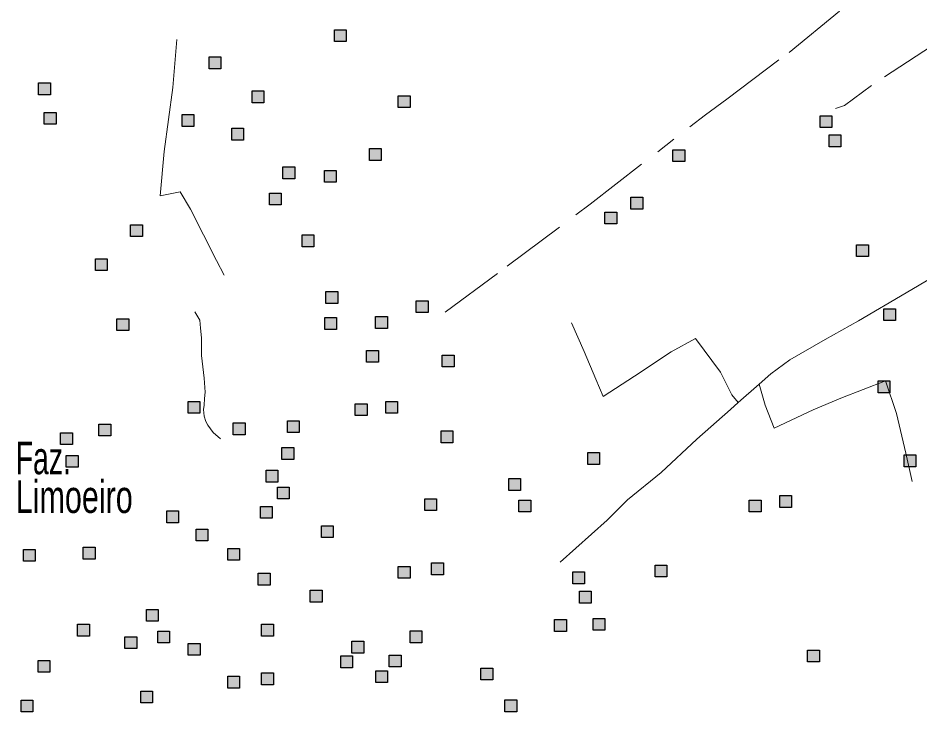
# Model space of a CAD drawing. Extents: x 445.6 to 500, y 8618.1 to 8673.4.
# Drawn here: x 481.331 to 485.757, y 8630.02 to 8633.424 of the extents above; entities that cross this region are included whole.
import ezdxf

# ---------------------------------------------------------------- set-up
doc = ezdxf.new("R2010")
doc.units = 0
doc.header["$LTSCALE"] = 0.064
doc.linetypes.add('DOT_DASHED', pattern=[7.7, 5, -1.2, 0.3, -1.2])
doc.layers.add('2', color=7, linetype='Continuous', lineweight=25)
doc.layers.add('22', color=7, linetype='DOT_DASHED', lineweight=13)
doc.layers.add('61', color=7, linetype='Continuous')

msp = doc.modelspace()

# ---------------------------------------------------------------- hatches: boundary and pattern name
at = {"layer": '2'}
for points in [[(482.8837, 8633.3672), (482.9417, 8633.3672), (482.9417, 8633.3092), (482.8837, 8633.3092)], [(482.2686, 8633.2338), (482.3266, 8633.2338), (482.3266, 8633.1758), (482.2686, 8633.1758)], [(481.4318, 8633.106), (481.4898, 8633.106), (481.4898, 8633.048), (481.4318, 8633.048)], [(482.4792, 8633.0671), (482.5372, 8633.0671), (482.5372, 8633.0091), (482.4792, 8633.0091)], [(483.1966, 8633.0431), (483.2546, 8633.0431), (483.2546, 8632.9851), (483.1966, 8632.9851)], [(481.4595, 8632.9615), (481.5175, 8632.9615), (481.5175, 8632.9035), (481.4595, 8632.9035)], [(482.1356, 8632.9504), (482.1936, 8632.9504), (482.1936, 8632.8924), (482.1356, 8632.8924)], [(485.2667, 8632.9451), (485.3247, 8632.9451), (485.3247, 8632.8871), (485.2667, 8632.8871)], [(482.3794, 8632.8837), (482.4374, 8632.8837), (482.4374, 8632.8257), (482.3794, 8632.8257)], [(485.311, 8632.8506), (485.369, 8632.8506), (485.369, 8632.7926), (485.311, 8632.7926)], [(483.0555, 8632.7836), (483.1135, 8632.7836), (483.1135, 8632.7256), (483.0555, 8632.7256)], [(484.5444, 8632.7782), (484.6024, 8632.7782), (484.6024, 8632.7202), (484.5444, 8632.7202)], [(482.6308, 8632.6935), (482.6888, 8632.6935), (482.6888, 8632.6355), (482.6308, 8632.6355)], [(482.8345, 8632.6765), (482.8925, 8632.6765), (482.8925, 8632.6185), (482.8345, 8632.6185)], [(482.5643, 8632.5657), (482.6223, 8632.5657), (482.6223, 8632.5077), (482.5643, 8632.5077)], [(484.3385, 8632.5449), (484.3965, 8632.5449), (484.3965, 8632.4869), (484.3385, 8632.4869)], [(484.211, 8632.4726), (484.269, 8632.4726), (484.269, 8632.4146), (484.211, 8632.4146)], [(481.8827, 8632.41), (481.9407, 8632.41), (481.9407, 8632.352), (481.8827, 8632.352)], [(482.725, 8632.36), (482.783, 8632.36), (482.783, 8632.302), (482.725, 8632.302)], [(485.4454, 8632.3116), (485.5034, 8632.3116), (485.5034, 8632.2536), (485.4454, 8632.2536)], [(481.7109, 8632.2433), (481.7689, 8632.2433), (481.7689, 8632.1853), (481.7109, 8632.1853)], [(482.8414, 8632.0821), (482.8994, 8632.0821), (482.8994, 8632.0241), (482.8414, 8632.0241)], [(483.2847, 8632.0376), (483.3427, 8632.0376), (483.3427, 8631.9796), (483.2847, 8631.9796)], [(485.5788, 8631.9981), (485.6368, 8631.9981), (485.6368, 8631.9401), (485.5788, 8631.9401)], [(481.8162, 8631.9487), (481.8742, 8631.9487), (481.8742, 8631.8907), (481.8162, 8631.8907)], [(482.8358, 8631.9543), (482.8938, 8631.9543), (482.8938, 8631.8963), (482.8358, 8631.8963)], [(483.0852, 8631.9598), (483.1432, 8631.9598), (483.1432, 8631.9018), (483.0852, 8631.9018)], [(483.0409, 8631.7931), (483.0989, 8631.7931), (483.0989, 8631.7351), (483.0409, 8631.7351)], [(483.4122, 8631.7708), (483.4702, 8631.7708), (483.4702, 8631.7128), (483.4122, 8631.7128)], [(485.5513, 8631.6437), (485.6093, 8631.6437), (485.6093, 8631.5857), (485.5513, 8631.5857)], [(482.1653, 8631.543), (482.2233, 8631.543), (482.2233, 8631.485), (482.1653, 8631.485)], [(483.1351, 8631.543), (483.1931, 8631.543), (483.1931, 8631.485), (483.1351, 8631.485)], [(482.9855, 8631.5318), (483.0435, 8631.5318), (483.0435, 8631.4738), (482.9855, 8631.4738)], [(482.653, 8631.4485), (482.711, 8631.4485), (482.711, 8631.3905), (482.653, 8631.3905)], [(481.7275, 8631.4318), (481.7855, 8631.4318), (481.7855, 8631.3738), (481.7275, 8631.3738)], [(482.387, 8631.4374), (482.445, 8631.4374), (482.445, 8631.3794), (482.387, 8631.3794)], [(481.5397, 8631.3894), (481.5977, 8631.3894), (481.5977, 8631.3314), (481.5397, 8631.3314)], [(483.4066, 8631.3985), (483.4646, 8631.3985), (483.4646, 8631.3405), (483.4066, 8631.3405)], [(482.6258, 8631.3171), (482.6838, 8631.3171), (482.6838, 8631.2591), (482.6258, 8631.2591)], [(481.5674, 8631.2782), (481.6254, 8631.2782), (481.6254, 8631.2202), (481.5674, 8631.2202)], [(484.1269, 8631.2923), (484.1849, 8631.2923), (484.1849, 8631.2343), (484.1269, 8631.2343)], [(485.6786, 8631.2811), (485.7366, 8631.2811), (485.7366, 8631.2231), (485.6786, 8631.2231)], [(482.5483, 8631.2059), (482.6063, 8631.2059), (482.6063, 8631.1479), (482.5483, 8631.1479)], [(483.7391, 8631.165), (483.7971, 8631.165), (483.7971, 8631.107), (483.7391, 8631.107)], [(482.6037, 8631.1226), (482.6617, 8631.1226), (482.6617, 8631.0646), (482.6037, 8631.0646)], [(483.327, 8631.0654), (483.385, 8631.0654), (483.385, 8631.0074), (483.327, 8631.0074)], [(483.789, 8631.0594), (483.847, 8631.0594), (483.847, 8631.0014), (483.789, 8631.0014)], [(484.9194, 8631.0588), (484.9774, 8631.0588), (484.9774, 8631.0008), (484.9194, 8631.0008)], [(485.069, 8631.0811), (485.127, 8631.0811), (485.127, 8631.0231), (485.069, 8631.0231)], [(482.0606, 8631.0059), (482.1186, 8631.0059), (482.1186, 8630.9479), (482.0606, 8630.9479)], [(482.5205, 8631.0281), (482.5785, 8631.0281), (482.5785, 8630.9701), (482.5205, 8630.9701)], [(482.2047, 8630.9169), (482.2627, 8630.9169), (482.2627, 8630.8589), (482.2047, 8630.8589)], [(482.8198, 8630.9336), (482.8778, 8630.9336), (482.8778, 8630.8756), (482.8198, 8630.8756)], [(481.6505, 8630.828), (481.7085, 8630.828), (481.7085, 8630.77), (481.6505, 8630.77)], [(481.3568, 8630.8169), (481.4148, 8630.8169), (481.4148, 8630.7589), (481.3568, 8630.7589)], [(482.3598, 8630.8224), (482.4178, 8630.8224), (482.4178, 8630.7644), (482.3598, 8630.7644)], [(483.3598, 8630.7509), (483.4178, 8630.7509), (483.4178, 8630.6929), (483.3598, 8630.6929)], [(484.4571, 8630.7398), (484.5151, 8630.7398), (484.5151, 8630.6818), (484.4571, 8630.6818)], [(482.5095, 8630.7002), (482.5675, 8630.7002), (482.5675, 8630.6422), (482.5095, 8630.6422)], [(483.1966, 8630.7335), (483.2546, 8630.7335), (483.2546, 8630.6755), (483.1966, 8630.6755)], [(484.0525, 8630.7064), (484.1105, 8630.7064), (484.1105, 8630.6484), (484.0525, 8630.6484)], [(482.7644, 8630.6168), (482.8224, 8630.6168), (482.8224, 8630.5588), (482.7644, 8630.5588)], [(484.0858, 8630.6119), (484.1438, 8630.6119), (484.1438, 8630.5539), (484.0858, 8630.5539)], [(481.9608, 8630.5223), (482.0188, 8630.5223), (482.0188, 8630.4643), (481.9608, 8630.4643)], [(483.9639, 8630.473), (484.0219, 8630.473), (484.0219, 8630.415), (483.9639, 8630.415)], [(484.1523, 8630.4786), (484.2103, 8630.4786), (484.2103, 8630.4206), (484.1523, 8630.4206)], [(481.6228, 8630.45), (481.6808, 8630.45), (481.6808, 8630.392), (481.6228, 8630.392)], [(482.5261, 8630.45), (482.5841, 8630.45), (482.5841, 8630.392), (482.5261, 8630.392)], [(481.8555, 8630.3889), (481.9135, 8630.3889), (481.9135, 8630.3309), (481.8555, 8630.3309)], [(482.0163, 8630.4167), (482.0743, 8630.4167), (482.0743, 8630.3587), (482.0163, 8630.3587)], [(483.2545, 8630.4174), (483.3125, 8630.4174), (483.3125, 8630.3594), (483.2545, 8630.3594)], [(482.1659, 8630.3556), (482.2239, 8630.3556), (482.2239, 8630.2976), (482.1659, 8630.2976)], [(482.9694, 8630.3667), (483.0274, 8630.3667), (483.0274, 8630.3087), (482.9694, 8630.3087)], [(483.1526, 8630.2986), (483.2106, 8630.2986), (483.2106, 8630.2406), (483.1526, 8630.2406)], [(485.2052, 8630.3229), (485.2632, 8630.3229), (485.2632, 8630.2649), (485.2052, 8630.2649)], [(481.4288, 8630.2722), (481.4868, 8630.2722), (481.4868, 8630.2142), (481.4288, 8630.2142)], [(482.914, 8630.2944), (482.972, 8630.2944), (482.972, 8630.2364), (482.914, 8630.2364)], [(482.5261, 8630.211), (482.5841, 8630.211), (482.5841, 8630.153), (482.5261, 8630.153)], [(483.0858, 8630.2222), (483.1438, 8630.2222), (483.1438, 8630.1642), (483.0858, 8630.1642)], [(483.6019, 8630.2347), (483.6599, 8630.2347), (483.6599, 8630.1767), (483.6019, 8630.1767)], [(482.3598, 8630.1944), (482.4178, 8630.1944), (482.4178, 8630.1364), (482.3598, 8630.1364)], [(481.9331, 8630.1221), (481.9911, 8630.1221), (481.9911, 8630.0641), (481.9331, 8630.0641)], [(481.3457, 8630.0776), (481.4037, 8630.0776), (481.4037, 8630.0196), (481.3457, 8630.0196)], [(483.72, 8630.0784), (483.778, 8630.0784), (483.778, 8630.0204), (483.72, 8630.0204)]]:
    msp.add_hatch(color=256, dxfattribs=at).paths.add_polyline_path(points)

# ---------------------------------------------------------------- linework, layer by layer
for points in [[(482.8837, 8633.3672), (482.9417, 8633.3672), (482.9417, 8633.3092), (482.8837, 8633.3092)], [(482.2686, 8633.2338), (482.3266, 8633.2338), (482.3266, 8633.1758), (482.2686, 8633.1758)], [(481.4318, 8633.106), (481.4898, 8633.106), (481.4898, 8633.048), (481.4318, 8633.048)], [(482.4792, 8633.0671), (482.5372, 8633.0671), (482.5372, 8633.0091), (482.4792, 8633.0091)], [(483.1966, 8633.0431), (483.2546, 8633.0431), (483.2546, 8632.9851), (483.1966, 8632.9851)], [(481.4595, 8632.9615), (481.5175, 8632.9615), (481.5175, 8632.9035), (481.4595, 8632.9035)], [(482.1356, 8632.9504), (482.1936, 8632.9504), (482.1936, 8632.8924), (482.1356, 8632.8924)], [(485.2667, 8632.9451), (485.3247, 8632.9451), (485.3247, 8632.8871), (485.2667, 8632.8871)], [(482.3794, 8632.8837), (482.4374, 8632.8837), (482.4374, 8632.8257), (482.3794, 8632.8257)], [(485.311, 8632.8506), (485.369, 8632.8506), (485.369, 8632.7926), (485.311, 8632.7926)], [(483.0555, 8632.7836), (483.1135, 8632.7836), (483.1135, 8632.7256), (483.0555, 8632.7256)], [(484.5444, 8632.7782), (484.6024, 8632.7782), (484.6024, 8632.7202), (484.5444, 8632.7202)], [(482.6308, 8632.6935), (482.6888, 8632.6935), (482.6888, 8632.6355), (482.6308, 8632.6355)], [(482.8345, 8632.6765), (482.8925, 8632.6765), (482.8925, 8632.6185), (482.8345, 8632.6185)], [(482.5643, 8632.5657), (482.6223, 8632.5657), (482.6223, 8632.5077), (482.5643, 8632.5077)], [(484.3385, 8632.5449), (484.3965, 8632.5449), (484.3965, 8632.4869), (484.3385, 8632.4869)], [(484.211, 8632.4726), (484.269, 8632.4726), (484.269, 8632.4146), (484.211, 8632.4146)], [(481.8827, 8632.41), (481.9407, 8632.41), (481.9407, 8632.352), (481.8827, 8632.352)], [(482.725, 8632.36), (482.783, 8632.36), (482.783, 8632.302), (482.725, 8632.302)], [(485.4454, 8632.3116), (485.5034, 8632.3116), (485.5034, 8632.2536), (485.4454, 8632.2536)], [(481.7109, 8632.2433), (481.7689, 8632.2433), (481.7689, 8632.1853), (481.7109, 8632.1853)], [(482.8414, 8632.0821), (482.8994, 8632.0821), (482.8994, 8632.0241), (482.8414, 8632.0241)], [(483.2847, 8632.0376), (483.3427, 8632.0376), (483.3427, 8631.9796), (483.2847, 8631.9796)], [(485.5788, 8631.9981), (485.6368, 8631.9981), (485.6368, 8631.9401), (485.5788, 8631.9401)], [(481.8162, 8631.9487), (481.8742, 8631.9487), (481.8742, 8631.8907), (481.8162, 8631.8907)], [(482.8358, 8631.9543), (482.8938, 8631.9543), (482.8938, 8631.8963), (482.8358, 8631.8963)], [(483.0852, 8631.9598), (483.1432, 8631.9598), (483.1432, 8631.9018), (483.0852, 8631.9018)], [(483.0409, 8631.7931), (483.0989, 8631.7931), (483.0989, 8631.7351), (483.0409, 8631.7351)], [(483.4122, 8631.7708), (483.4702, 8631.7708), (483.4702, 8631.7128), (483.4122, 8631.7128)], [(485.5513, 8631.6437), (485.6093, 8631.6437), (485.6093, 8631.5857), (485.5513, 8631.5857)], [(482.1653, 8631.543), (482.2233, 8631.543), (482.2233, 8631.485), (482.1653, 8631.485)], [(483.1351, 8631.543), (483.1931, 8631.543), (483.1931, 8631.485), (483.1351, 8631.485)], [(482.9855, 8631.5318), (483.0435, 8631.5318), (483.0435, 8631.4738), (482.9855, 8631.4738)], [(482.653, 8631.4485), (482.711, 8631.4485), (482.711, 8631.3905), (482.653, 8631.3905)], [(481.7275, 8631.4318), (481.7855, 8631.4318), (481.7855, 8631.3738), (481.7275, 8631.3738)], [(482.387, 8631.4374), (482.445, 8631.4374), (482.445, 8631.3794), (482.387, 8631.3794)], [(481.5397, 8631.3894), (481.5977, 8631.3894), (481.5977, 8631.3314), (481.5397, 8631.3314)], [(483.4066, 8631.3985), (483.4646, 8631.3985), (483.4646, 8631.3405), (483.4066, 8631.3405)], [(482.6258, 8631.3171), (482.6838, 8631.3171), (482.6838, 8631.2591), (482.6258, 8631.2591)], [(481.5674, 8631.2782), (481.6254, 8631.2782), (481.6254, 8631.2202), (481.5674, 8631.2202)], [(484.1269, 8631.2923), (484.1849, 8631.2923), (484.1849, 8631.2343), (484.1269, 8631.2343)], [(485.6786, 8631.2811), (485.7366, 8631.2811), (485.7366, 8631.2231), (485.6786, 8631.2231)], [(482.5483, 8631.2059), (482.6063, 8631.2059), (482.6063, 8631.1479), (482.5483, 8631.1479)], [(483.7391, 8631.165), (483.7971, 8631.165), (483.7971, 8631.107), (483.7391, 8631.107)], [(482.6037, 8631.1226), (482.6617, 8631.1226), (482.6617, 8631.0646), (482.6037, 8631.0646)], [(483.327, 8631.0654), (483.385, 8631.0654), (483.385, 8631.0074), (483.327, 8631.0074)], [(483.789, 8631.0594), (483.847, 8631.0594), (483.847, 8631.0014), (483.789, 8631.0014)], [(484.9194, 8631.0588), (484.9774, 8631.0588), (484.9774, 8631.0008), (484.9194, 8631.0008)], [(485.069, 8631.0811), (485.127, 8631.0811), (485.127, 8631.0231), (485.069, 8631.0231)], [(482.0606, 8631.0059), (482.1186, 8631.0059), (482.1186, 8630.9479), (482.0606, 8630.9479)], [(482.5205, 8631.0281), (482.5785, 8631.0281), (482.5785, 8630.9701), (482.5205, 8630.9701)], [(482.2047, 8630.9169), (482.2627, 8630.9169), (482.2627, 8630.8589), (482.2047, 8630.8589)], [(482.8198, 8630.9336), (482.8778, 8630.9336), (482.8778, 8630.8756), (482.8198, 8630.8756)], [(481.6505, 8630.828), (481.7085, 8630.828), (481.7085, 8630.77), (481.6505, 8630.77)], [(481.3568, 8630.8169), (481.4148, 8630.8169), (481.4148, 8630.7589), (481.3568, 8630.7589)], [(482.3598, 8630.8224), (482.4178, 8630.8224), (482.4178, 8630.7644), (482.3598, 8630.7644)], [(483.3598, 8630.7509), (483.4178, 8630.7509), (483.4178, 8630.6929), (483.3598, 8630.6929)], [(484.4571, 8630.7398), (484.5151, 8630.7398), (484.5151, 8630.6818), (484.4571, 8630.6818)], [(482.5095, 8630.7002), (482.5675, 8630.7002), (482.5675, 8630.6422), (482.5095, 8630.6422)], [(483.1966, 8630.7335), (483.2546, 8630.7335), (483.2546, 8630.6755), (483.1966, 8630.6755)], [(484.0525, 8630.7064), (484.1105, 8630.7064), (484.1105, 8630.6484), (484.0525, 8630.6484)], [(482.7644, 8630.6168), (482.8224, 8630.6168), (482.8224, 8630.5588), (482.7644, 8630.5588)], [(484.0858, 8630.6119), (484.1438, 8630.6119), (484.1438, 8630.5539), (484.0858, 8630.5539)], [(481.9608, 8630.5223), (482.0188, 8630.5223), (482.0188, 8630.4643), (481.9608, 8630.4643)], [(483.9639, 8630.473), (484.0219, 8630.473), (484.0219, 8630.415), (483.9639, 8630.415)], [(484.1523, 8630.4786), (484.2103, 8630.4786), (484.2103, 8630.4206), (484.1523, 8630.4206)], [(481.6228, 8630.45), (481.6808, 8630.45), (481.6808, 8630.392), (481.6228, 8630.392)], [(482.5261, 8630.45), (482.5841, 8630.45), (482.5841, 8630.392), (482.5261, 8630.392)], [(481.8555, 8630.3889), (481.9135, 8630.3889), (481.9135, 8630.3309), (481.8555, 8630.3309)], [(482.0163, 8630.4167), (482.0743, 8630.4167), (482.0743, 8630.3587), (482.0163, 8630.3587)], [(483.2545, 8630.4174), (483.3125, 8630.4174), (483.3125, 8630.3594), (483.2545, 8630.3594)], [(482.1659, 8630.3556), (482.2239, 8630.3556), (482.2239, 8630.2976), (482.1659, 8630.2976)], [(482.9694, 8630.3667), (483.0274, 8630.3667), (483.0274, 8630.3087), (482.9694, 8630.3087)], [(483.1526, 8630.2986), (483.2106, 8630.2986), (483.2106, 8630.2406), (483.1526, 8630.2406)], [(485.2052, 8630.3229), (485.2632, 8630.3229), (485.2632, 8630.2649), (485.2052, 8630.2649)], [(481.4288, 8630.2722), (481.4868, 8630.2722), (481.4868, 8630.2142), (481.4288, 8630.2142)], [(482.914, 8630.2944), (482.972, 8630.2944), (482.972, 8630.2364), (482.914, 8630.2364)], [(482.5261, 8630.211), (482.5841, 8630.211), (482.5841, 8630.153), (482.5261, 8630.153)], [(483.0858, 8630.2222), (483.1438, 8630.2222), (483.1438, 8630.1642), (483.0858, 8630.1642)], [(483.6019, 8630.2347), (483.6599, 8630.2347), (483.6599, 8630.1767), (483.6019, 8630.1767)], [(482.3598, 8630.1944), (482.4178, 8630.1944), (482.4178, 8630.1364), (482.3598, 8630.1364)], [(481.9331, 8630.1221), (481.9911, 8630.1221), (481.9911, 8630.0641), (481.9331, 8630.0641)], [(481.3457, 8630.0776), (481.4037, 8630.0776), (481.4037, 8630.0196), (481.3457, 8630.0196)], [(483.72, 8630.0784), (483.778, 8630.0784), (483.778, 8630.0204), (483.72, 8630.0204)]]:
    msp.add_lwpolyline(points, close=True, dxfattribs=at)
at = {"layer": '22'}
for points in [[(486.9996, 8635.0195), (487.0571, 8634.8198), (487.1432, 8634.4973), (487.2201, 8634.2547), (487.0601, 8634.1533), (486.8453, 8634.0073), (486.6577, 8633.866), (486.427, 8633.7155), (486.1164, 8633.5005), (485.8504, 8633.3111), (485.5182, 8633.093), (485.386, 8632.9947), (485.3419, 8632.9799)], [(483.4264, 8631.9812), (483.7318, 8632.2064), (484.1378, 8632.5105), (484.7037, 8632.9497), (484.8083, 8633.0265), (485.1143, 8633.256), (485.4957, 8633.5662), (485.7233, 8633.7965), (486.0964, 8634.1671), (486.4132, 8634.4865), (486.3527, 8634.657), (486.3066, 8634.7584), (486.2974, 8634.7858)], [(482.1092, 8633.3183), (482.0898, 8633.084), (482.0474, 8632.7694), (482.0286, 8632.5528), (482.1256, 8632.571), (482.1771, 8632.4863), (482.3043, 8632.2352), (482.3428, 8632.1627)], [(484.9669, 8631.6272), (485.0245, 8631.678), (485.1187, 8631.7478), (485.2918, 8631.8479), (485.4558, 8631.9388), (485.6896, 8632.0753), (485.8172, 8632.1511), (485.9113, 8632.1996), (486.1432, 8632.3498), (486.3376, 8632.459), (486.538, 8632.5863), (486.7062, 8632.6817), (486.7487, 8632.7212), (486.9765, 8632.8485), (487.177, 8632.9698), (487.423, 8633.1063), (487.5991, 8633.2124), (487.7124, 8633.2684), (487.7215, 8633.1229), (487.7367, 8632.8924), (487.7458, 8632.765), (487.7551, 8632.6846), (487.7595, 8632.6251)], [(482.1986, 8631.9829), (482.2224, 8631.9417), (482.2254, 8631.9028), (482.2314, 8631.8548), (482.2314, 8631.768), (482.2434, 8631.6571), (482.2494, 8631.5882), (482.2464, 8631.5582), (482.2434, 8631.5252), (482.2404, 8631.5043), (482.2434, 8631.4713), (482.2524, 8631.4443), (482.2614, 8631.4264), (482.2884, 8631.3904), (482.3245, 8631.3596)], [(484.0474, 8631.9295), (484.1083, 8631.789), (484.1666, 8631.6529), (484.2028, 8631.5668), (484.3557, 8631.6668), (484.5365, 8631.7862), (484.656, 8631.8528), (484.7784, 8631.6862), (484.834, 8631.5752), (484.8654, 8631.5378)], [(483.9906, 8630.754), (484.222, 8630.9606), (484.3223, 8631.0606), (484.4863, 8631.1941), (484.6624, 8631.3578), (484.8264, 8631.5034), (484.8654, 8631.5378), (484.9669, 8631.6272)], [(484.9669, 8631.6272), (484.9972, 8631.5245), (485.0412, 8631.4116), (485.2328, 8631.5025), (485.3678, 8631.559), (485.5877, 8631.6437), (485.6411, 8631.4837), (485.6882, 8631.2893), (485.719, 8631.1504)]]:
    msp.add_lwpolyline(points, dxfattribs=at)

# ---------------------------------------------------------------- texts
at = {"layer": '61'}
for s, width, p in [('Faz.', 0.65, (481.3193, 8631.1861)), ('Limoeiro', 0.7, (481.3193, 8630.9961))]:
    msp.add_text(s, height=0.16, dxfattribs=dict(at, width=width)).set_placement(p)

doc.saveas('drawing.dxf')
